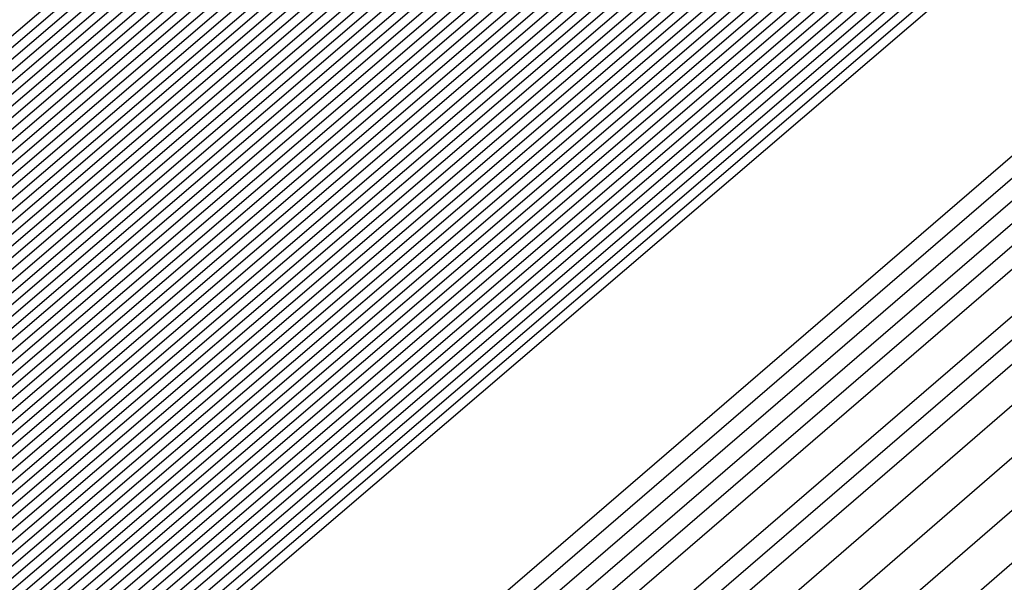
# Model space of a CAD drawing. Extents: x 3249832 to 3255657, y 13789405 to 13793316.
# Tile 1024 of 1056: x 3253213.231 to 3253213.43, y 13791261.223 to 13791261.337. Entities that reach past the tile are written whole.
import ezdxf

# ---------------------------------------------------------------- set-up
doc = ezdxf.new("R2010")
doc.units = 0
doc.header["$LTSCALE"] = 100
doc.header["$MEASUREMENT"] = 0
for name, color, linetype in [('GRATIO_03231_CON', 1, 'CONTINUOUS'), ('GRATIO_0323_ICON', 1, 'CONTINUOUS'), ('TARGETS_EAST', 7, 'CONTINUOUS')]:
    doc.layers.add(name, color=color, linetype=linetype)

# ---------------------------------------------------------------- blocks, each defined once
blk = doc.blocks.new('Gratio_032316_contours')
at = {"layer": 'GRATIO_03231_CON', "color": 5, "linetype": 'Continuous', "flags": 128}
for points in [[(3253294.02117, 13791331.04278), (3253275.51252, 13791314.84857), (3253259.74641, 13791301.11971), (3253250.90118, 13791293.4869), (3253247.60749, 13791290.71421), (3253247.10911, 13791290.34906), (3253246.71171, 13791290.01217), (3253243.96878, 13791287.61762), (3253236.49572, 13791281.15281), (3253223.09361, 13791269.61112), (3253207.30623, 13791256.00981), (3253193.86302, 13791244.37213), (3253186.31196, 13791237.71784), (3253183.47503, 13791235.05279)], [(3253293.83167, 13791330.88045), (3253275.39736, 13791314.75135), (3253259.6945, 13791301.07777), (3253250.88464, 13791293.47583), (3253247.60402, 13791290.71447), (3253247.10757, 13791290.35085), (3253246.69656, 13791290.00204), (3253243.85762, 13791287.52479), (3253236.12374, 13791280.8358), (3253222.25472, 13791268.89288), (3253205.91767, 13791254.81834), (3253192.00653, 13791242.77561), (3253184.19264, 13791235.88971), (3253181.25697, 13791233.1319)], [(3253293.64218, 13791330.71812), (3253275.28219, 13791314.65413), (3253259.64258, 13791301.03582), (3253250.8681, 13791293.46475), (3253247.60055, 13791290.71473), (3253247.10604, 13791290.35265), (3253246.68141, 13791289.99191), (3253243.74646, 13791287.43197), (3253235.75176, 13791280.51879), (3253221.41583, 13791268.17464), (3253204.52912, 13791253.62687), (3253190.15004, 13791241.1791), (3253182.07332, 13791234.06158)], [(3253293.45268, 13791330.55578), (3253275.16702, 13791314.55691), (3253259.59067, 13791300.99388), (3253250.85155, 13791293.45368), (3253247.59708, 13791290.71499), (3253247.10451, 13791290.35445), (3253246.66626, 13791289.98178), (3253243.6353, 13791287.33914), (3253235.37978, 13791280.20179), (3253220.57694, 13791267.4564), (3253203.14057, 13791252.4354), (3253188.29355, 13791239.58258), (3253179.954, 13791232.23346)], [(3253308.44452, 13791343.76579), (3253293.07368, 13791330.23112), (3253274.93669, 13791314.36246), (3253259.48684, 13791300.90999), (3253250.81847, 13791293.43152), (3253247.59013, 13791290.71551), (3253247.10144, 13791290.35804), (3253246.63595, 13791289.96152), (3253243.41298, 13791287.15349), (3253234.63582, 13791279.56777), (3253218.89917, 13791266.01993), (3253200.36346, 13791250.05246), (3253184.58057, 13791236.38955), (3253175.71733, 13791228.58423), (3253172.40047, 13791225.5046), (3253171.87167, 13791224.84758), (3253171.83099, 13791224.68776), (3253171.81192, 13791224.61054), (3253171.80631, 13791224.57903), (3253171.80709, 13791224.56196), (3253171.81141, 13791224.55077), (3253171.8175, 13791224.5425)], [(3253308.192, 13791343.54795), (3253292.88418, 13791330.06879), (3253274.82152, 13791314.26524), (3253259.43492, 13791300.86805), (3253250.80192, 13791293.42045), (3253247.58666, 13791290.71576), (3253247.09991, 13791290.35984), (3253246.63023, 13791289.95949), (3253243.37731, 13791287.12548), (3253234.5186, 13791279.46953), (3253219.10173, 13791266.20888), (3253203.65505, 13791252.98282), (3253196.57706, 13791247.03615)], [(3253307.93948, 13791343.33011), (3253292.69468, 13791329.90645), (3253274.70635, 13791314.16802), (3253259.38301, 13791300.82611), (3253250.78538, 13791293.40937), (3253247.58319, 13791290.71602), (3253247.09838, 13791290.36164), (3253246.63006, 13791289.96223), (3253243.38596, 13791287.13554), (3253234.55099, 13791279.49977), (3253219.17525, 13791266.27429), (3253203.76972, 13791253.08339), (3253196.71057, 13791247.15255)], [(3253307.68696, 13791343.11228), (3253292.50518, 13791329.74412), (3253274.59119, 13791314.0708), (3253259.33109, 13791300.78416), (3253250.76884, 13791293.3983), (3253247.57972, 13791290.71628), (3253247.09685, 13791290.36343), (3253246.62988, 13791289.96496), (3253243.39462, 13791287.1456), (3253234.58339, 13791279.53), (3253219.24877, 13791266.33971), (3253203.88439, 13791253.18397), (3253196.84408, 13791247.26894)], [(3253307.18192, 13791342.67661), (3253292.12619, 13791329.41946), (3253274.36086, 13791313.87636), (3253259.22726, 13791300.70028), (3253250.73575, 13791293.37615), (3253247.57277, 13791290.7168), (3253247.09378, 13791290.36703), (3253246.62953, 13791289.97042), (3253243.41193, 13791287.16573), (3253234.64818, 13791279.59048), (3253219.39582, 13791266.47055), (3253204.11372, 13791253.38512), (3253197.11109, 13791247.50173)], [(3253306.9294, 13791342.45877), (3253291.93669, 13791329.25712), (3253274.24569, 13791313.77914), (3253259.17535, 13791300.65833), (3253250.71921, 13791293.36507), (3253247.5693, 13791290.71706), (3253247.09225, 13791290.36882), (3253246.62935, 13791289.97315), (3253243.42058, 13791287.17579), (3253234.68057, 13791279.62072), (3253219.46933, 13791266.53596), (3253204.22838, 13791253.4857), (3253197.2446, 13791247.61813)], [(3253306.67688, 13791342.24094), (3253291.74719, 13791329.09479), (3253274.13052, 13791313.68192), (3253259.12343, 13791300.61639), (3253250.70267, 13791293.354), (3253247.56583, 13791290.71731), (3253247.09072, 13791290.37062), (3253246.62918, 13791289.97588), (3253243.42924, 13791287.18585), (3253234.71297, 13791279.65096), (3253219.54285, 13791266.60138), (3253204.34305, 13791253.58627), (3253197.37811, 13791247.73453)], [(3253306.42436, 13791342.0231), (3253291.55769, 13791328.93246), (3253274.01535, 13791313.58469), (3253259.07151, 13791300.57445), (3253250.68613, 13791293.34292), (3253247.56236, 13791290.71757), (3253247.08919, 13791290.37242), (3253246.629, 13791289.97862), (3253243.43789, 13791287.19591), (3253234.74536, 13791279.68119), (3253219.61637, 13791266.6668), (3253204.45771, 13791253.68685), (3253197.51162, 13791247.85092)], [(3253305.91932, 13791341.58743), (3253291.17869, 13791328.60779), (3253273.78502, 13791313.39025), (3253258.96768, 13791300.49056), (3253250.65304, 13791293.32077), (3253247.55541, 13791290.71809), (3253247.08612, 13791290.37601), (3253246.62865, 13791289.98408), (3253243.4552, 13791287.21604), (3253234.81015, 13791279.74167), (3253219.76341, 13791266.79763), (3253204.68704, 13791253.888), (3253197.77863, 13791248.08372)], [(3253305.6668, 13791341.36959), (3253290.98919, 13791328.44546), (3253273.66985, 13791313.29303), (3253258.91577, 13791300.44861), (3253250.6365, 13791293.30969), (3253247.55194, 13791290.71835), (3253247.08459, 13791290.37781), (3253246.62848, 13791289.98681), (3253243.46386, 13791287.2261), (3253234.84255, 13791279.77191), (3253219.83693, 13791266.86305), (3253204.80171, 13791253.98858), (3253197.91214, 13791248.20012)], [(3253305.41428, 13791341.15176), (3253290.79969, 13791328.28313), (3253273.55469, 13791313.19581), (3253258.86385, 13791300.40667), (3253250.61995, 13791293.29862), (3253247.54847, 13791290.71861), (3253247.08306, 13791290.3796), (3253246.6283, 13791289.98954), (3253243.47251, 13791287.23616), (3253234.87494, 13791279.80214), (3253219.91045, 13791266.92847), (3253204.91637, 13791254.08915), (3253198.04565, 13791248.31651)], [(3253305.16176, 13791340.93392), (3253290.6102, 13791328.1208), (3253273.43952, 13791313.09859), (3253258.81194, 13791300.36473), (3253250.60341, 13791293.28754), (3253247.545, 13791290.71886), (3253247.08152, 13791290.3814), (3253246.62812, 13791289.99227), (3253243.48117, 13791287.24622), (3253234.90734, 13791279.83238), (3253219.98397, 13791266.99388), (3253205.03104, 13791254.18973), (3253198.17916, 13791248.43291)], [(3253304.65672, 13791340.49825), (3253290.2312, 13791327.79613), (3253273.20919, 13791312.90414), (3253258.70811, 13791300.28084), (3253250.57033, 13791293.26539), (3253247.53805, 13791290.71938), (3253247.07846, 13791290.385), (3253246.62777, 13791289.99774), (3253243.49848, 13791287.26634), (3253234.97213, 13791279.89286), (3253220.13101, 13791267.12472), (3253205.26037, 13791254.39088), (3253198.44617, 13791248.6657)], [(3253304.4042, 13791340.28041), (3253290.0417, 13791327.6338), (3253273.09402, 13791312.80692), (3253258.65619, 13791300.2389), (3253250.55378, 13791293.25432), (3253247.53458, 13791290.71964), (3253247.07693, 13791290.38679), (3253246.6276, 13791290.00047), (3253243.50713, 13791287.2764), (3253235.00453, 13791279.9231), (3253220.20453, 13791267.19013), (3253205.37503, 13791254.49146), (3253198.57968, 13791248.7821)], [(3253304.15168, 13791340.06258), (3253289.8522, 13791327.47147), (3253272.97886, 13791312.7097), (3253258.60428, 13791300.19695), (3253250.53724, 13791293.24324), (3253247.53111, 13791290.7199), (3253247.07539, 13791290.38859), (3253246.62742, 13791290.0032), (3253243.51579, 13791287.28647), (3253235.03692, 13791279.95333), (3253220.27805, 13791267.25555), (3253205.4897, 13791254.59203), (3253198.71319, 13791248.8985)], [(3253303.89916, 13791339.84474), (3253289.6627, 13791327.30914), (3253272.86369, 13791312.61248), (3253258.55236, 13791300.15501), (3253250.5207, 13791293.23216), (3253247.52764, 13791290.72015), (3253247.07386, 13791290.39039), (3253246.62724, 13791290.00593), (3253243.52444, 13791287.29653), (3253235.06932, 13791279.98357), (3253220.35157, 13791267.32097), (3253205.60436, 13791254.69261), (3253198.8467, 13791249.01489)], [(3253303.39412, 13791339.40907), (3253289.2837, 13791326.98447), (3253272.63335, 13791312.41804), (3253258.44853, 13791300.07112), (3253250.48761, 13791293.21001), (3253247.52069, 13791290.72067), (3253247.0708, 13791290.39398), (3253246.62689, 13791290.0114), (3253243.54175, 13791287.31665), (3253235.13411, 13791280.04405), (3253220.49861, 13791267.4518), (3253205.83369, 13791254.89376), (3253199.11371, 13791249.24769)], [(3253303.1416, 13791339.19123), (3253289.09421, 13791326.82214), (3253272.51819, 13791312.32081), (3253258.39661, 13791300.02918), (3253250.47107, 13791293.19894), (3253247.51722, 13791290.72093), (3253247.06927, 13791290.39578), (3253246.62672, 13791290.01413), (3253243.55041, 13791287.32671), (3253235.1665, 13791280.07429), (3253220.57213, 13791267.51722), (3253205.94836, 13791254.99434), (3253199.24722, 13791249.36409)], [(3253302.88908, 13791338.9734), (3253288.90471, 13791326.65981), (3253272.40302, 13791312.22359), (3253258.3447, 13791299.98724), (3253250.45453, 13791293.18786), (3253247.51375, 13791290.72119), (3253247.06773, 13791290.39757), (3253246.62654, 13791290.01686), (3253243.55907, 13791287.33677), (3253235.1989, 13791280.10452), (3253220.64565, 13791267.58263), (3253206.06302, 13791255.09491), (3253199.38073, 13791249.48048)], [(3253302.63656, 13791338.75556), (3253288.71521, 13791326.49747), (3253272.28786, 13791312.12637), (3253258.29278, 13791299.94529), (3253250.43798, 13791293.17679), (3253247.51028, 13791290.72145), (3253247.0662, 13791290.39937), (3253246.62637, 13791290.01959), (3253243.56772, 13791287.34683), (3253235.23129, 13791280.13476), (3253220.71917, 13791267.64805), (3253206.17769, 13791255.19549), (3253199.51423, 13791249.59688)], [(3253302.13153, 13791338.31989), (3253288.33621, 13791326.17281), (3253272.05752, 13791311.93193), (3253258.18895, 13791299.8614), (3253250.4049, 13791293.15464), (3253247.50334, 13791290.72196), (3253247.06314, 13791290.40297), (3253246.62601, 13791290.02505), (3253243.58503, 13791287.36696), (3253235.29608, 13791280.19524), (3253220.86621, 13791267.77889), (3253206.40702, 13791255.39664), (3253199.78125, 13791249.82967)], [(3253301.879, 13791338.10206), (3253288.14671, 13791326.01048), (3253271.94236, 13791311.83471), (3253258.13704, 13791299.81946), (3253250.38836, 13791293.14356), (3253247.49986, 13791290.72222), (3253247.0616, 13791290.40476), (3253246.62584, 13791290.02779), (3253243.59369, 13791287.37702), (3253235.32848, 13791280.22547), (3253220.93973, 13791267.8443), (3253206.52168, 13791255.49722), (3253199.91476, 13791249.94607)], [(3253301.62648, 13791337.88422), (3253287.95721, 13791325.84815), (3253271.82719, 13791311.73748), (3253258.08512, 13791299.77752), (3253250.37181, 13791293.13248), (3253247.49639, 13791290.72248), (3253247.06007, 13791290.40656), (3253246.62566, 13791290.03052), (3253243.60234, 13791287.38708), (3253235.36087, 13791280.25571), (3253221.01325, 13791267.90972), (3253206.63635, 13791255.59779), (3253200.04827, 13791250.06247)], [(3253301.37397, 13791337.66638), (3253287.76771, 13791325.68581), (3253271.71202, 13791311.64027), (3253258.03321, 13791299.73557), (3253250.35527, 13791293.12141), (3253247.49292, 13791290.72274), (3253247.05854, 13791290.40836), (3253246.62549, 13791290.03325), (3253243.611, 13791287.39714), (3253235.39327, 13791280.28595), (3253221.08677, 13791267.97514), (3253206.75101, 13791255.69837), (3253200.18178, 13791250.17887)], [(3253300.86893, 13791337.23071), (3253287.38872, 13791325.36115), (3253271.48169, 13791311.44582), (3253257.92938, 13791299.65169), (3253250.32219, 13791293.09926), (3253247.48598, 13791290.72325), (3253247.05547, 13791290.41195), (3253246.62514, 13791290.03871), (3253243.62831, 13791287.41727), (3253235.45806, 13791280.34643), (3253221.23381, 13791268.10597), (3253206.98034, 13791255.89952), (3253200.44879, 13791250.41166)], [(3253300.61641, 13791337.01288), (3253287.19922, 13791325.19882), (3253271.36652, 13791311.3486), (3253257.87746, 13791299.60974), (3253250.30564, 13791293.08818), (3253247.4825, 13791290.72351), (3253247.05394, 13791290.41375), (3253246.62496, 13791290.04144), (3253243.63696, 13791287.42733), (3253235.49045, 13791280.37666), (3253221.30733, 13791268.17139), (3253207.09501, 13791256.0001), (3253200.5823, 13791250.52806)], [(3253300.36389, 13791336.79504), (3253287.00972, 13791325.03648), (3253271.25136, 13791311.25138), (3253257.82555, 13791299.5678), (3253250.2891, 13791293.07711), (3253247.47903, 13791290.72377), (3253247.05241, 13791290.41554), (3253246.62478, 13791290.04418), (3253243.64562, 13791287.43739), (3253235.52285, 13791280.4069), (3253221.38085, 13791268.2368), (3253207.20967, 13791256.10068), (3253200.71581, 13791250.64445)], [(3253300.11137, 13791336.57721), (3253286.82022, 13791324.87415), (3253271.13619, 13791311.15416), (3253257.77363, 13791299.52586), (3253250.27256, 13791293.06603), (3253247.47556, 13791290.72403), (3253247.05088, 13791290.41734), (3253246.62461, 13791290.04691), (3253243.65427, 13791287.44745), (3253235.55525, 13791280.43714), (3253221.45437, 13791268.30222), (3253207.32434, 13791256.20125), (3253200.84931, 13791250.76085)], [(3253299.60633, 13791336.14153), (3253286.44122, 13791324.54949), (3253270.90586, 13791310.95971), (3253257.6698, 13791299.44197), (3253250.23947, 13791293.04388), (3253247.46862, 13791290.72454), (3253247.04781, 13791290.42093), (3253246.62426, 13791290.05237), (3253243.67158, 13791287.46757), (3253235.62004, 13791280.49761), (3253221.60141, 13791268.43306), (3253207.55367, 13791256.4024), (3253201.11633, 13791250.99364)], [(3253299.35381, 13791335.9237), (3253286.25172, 13791324.38716), (3253270.79069, 13791310.86249), (3253257.61789, 13791299.40003), (3253250.22293, 13791293.0328), (3253247.46514, 13791290.7248), (3253247.04628, 13791290.42273), (3253246.62408, 13791290.0551), (3253243.68024, 13791287.47763), (3253235.65243, 13791280.52785), (3253221.67493, 13791268.49847), (3253207.66834, 13791256.50298), (3253201.24984, 13791251.11004)], [(3253299.10129, 13791335.70586), (3253286.06223, 13791324.22482), (3253270.67552, 13791310.76527), (3253257.56597, 13791299.35808), (3253250.20639, 13791293.02173), (3253247.46167, 13791290.72506), (3253247.04475, 13791290.42453), (3253246.62391, 13791290.05783), (3253243.68889, 13791287.4877), (3253235.68483, 13791280.55809), (3253221.74845, 13791268.56389), (3253207.783, 13791256.60355), (3253201.38335, 13791251.22644)], [(3253298.84877, 13791335.48803), (3253285.87273, 13791324.06249), (3253270.56035, 13791310.66805), (3253257.51405, 13791299.31614), (3253250.18984, 13791293.01065), (3253247.4582, 13791290.72532), (3253247.04322, 13791290.42633), (3253246.62373, 13791290.06056), (3253243.69755, 13791287.49776), (3253235.71722, 13791280.58833), (3253221.82197, 13791268.62931), (3253207.89767, 13791256.70413), (3253201.51686, 13791251.34284)], [(3253298.34373, 13791335.05235), (3253285.49373, 13791323.73782), (3253270.33006, 13791310.47357), (3253257.41034, 13791299.23211), (3253250.15702, 13791292.9882), (3253247.45165, 13791290.72536), (3253247.04061, 13791290.42937), (3253246.62378, 13791290.06555), (3253243.71512, 13791287.51757), (3253235.78213, 13791280.64867), (3253221.96904, 13791268.7601), (3253208.127, 13791256.90528), (3253201.78387, 13791251.57563)], [(3253298.09121, 13791334.83452), (3253285.30424, 13791323.57548), (3253270.21493, 13791310.37629), (3253257.35856, 13791299.19), (3253250.14077, 13791292.97675), (3253247.44864, 13791290.72505), (3253247.03961, 13791290.4305), (3253246.62406, 13791290.06771), (3253243.72406, 13791287.52727), (3253235.81466, 13791280.67874), (3253222.0426, 13791268.82547), (3253208.24167, 13791257.00585), (3253201.91738, 13791251.69203)], [(3253297.83869, 13791334.61668), (3253285.11475, 13791323.41314), (3253270.09981, 13791310.27902), (3253257.30679, 13791299.14788), (3253250.12455, 13791292.96527), (3253247.44567, 13791290.72468), (3253247.03867, 13791290.43158), (3253246.62439, 13791290.06982), (3253243.73305, 13791287.53693), (3253235.8472, 13791280.70879), (3253222.11616, 13791268.89083), (3253208.35634, 13791257.10642), (3253202.05089, 13791251.80842)], [(3253222.18973, 13791268.9562), (3253208.47101, 13791257.20698), (3253202.18439, 13791251.92482), (3253202.18439, 13791251.92482), (3253208.30778, 13791257.39414), (3253221.8874, 13791269.30278)], [(3253222.33685, 13791269.08692), (3253208.70035, 13791257.40813), (3253202.45141, 13791252.15761), (3253202.45141, 13791252.15761), (3253208.5381, 13791257.59416), (3253222.03635, 13791269.43142)], [(3253222.41042, 13791269.15229), (3253208.81502, 13791257.50869), (3253202.58492, 13791252.27401), (3253202.58492, 13791252.27401), (3253208.65326, 13791257.69417), (3253222.11082, 13791269.49575)], [(3253222.48398, 13791269.21765), (3253208.92969, 13791257.60926), (3253202.71843, 13791252.39041), (3253202.71843, 13791252.39041), (3253208.76842, 13791257.79418), (3253222.18529, 13791269.56007)], [(3253222.55754, 13791269.28301), (3253209.04436, 13791257.70983), (3253202.85194, 13791252.50681), (3253202.85193, 13791252.50681), (3253208.88358, 13791257.89419), (3253222.25977, 13791269.62439)], [(3253222.70467, 13791269.41374), (3253209.2737, 13791257.91097), (3253203.11895, 13791252.7396), (3253203.11895, 13791252.7396), (3253209.1139, 13791258.0942), (3253222.40871, 13791269.75304)], [(3253222.77823, 13791269.4791), (3253209.38837, 13791258.01154), (3253203.25246, 13791252.856), (3253203.25246, 13791252.856), (3253209.22906, 13791258.19421), (3253222.48319, 13791269.81736)], [(3253222.8518, 13791269.54447), (3253209.50304, 13791258.11211), (3253203.38597, 13791252.97239), (3253203.38597, 13791252.97239), (3253209.34422, 13791258.29422), (3253222.55766, 13791269.88168)], [(3253222.92536, 13791269.60983), (3253209.61771, 13791258.21268), (3253203.51947, 13791253.08879), (3253203.51947, 13791253.08879), (3253209.45938, 13791258.39423), (3253222.63214, 13791269.946)], [(3253294.55593, 13791331.78482), (3253282.65133, 13791321.30274), (3253268.6032, 13791309.01445), (3253256.6338, 13791298.60027), (3253249.91373, 13791292.81609), (3253247.40711, 13791290.71997), (3253247.02638, 13791290.44557), (3253246.62867, 13791290.09727), (3253243.8498, 13791287.66252), (3253236.27025, 13791281.09954), (3253223.07249, 13791269.74056), (3253209.84706, 13791258.41382), (3253203.78649, 13791253.32159), (3253203.78649, 13791253.32159), (3253209.68971, 13791258.59423), (3253222.78114, 13791270.07458), (3253235.89161, 13791281.53353), (3253243.79641, 13791288.43297), (3253249.04881, 13791292.99861), (3253256.14655, 13791299.14707), (3253268.13516, 13791309.52901), (3253282.25127, 13791321.73092), (3253294.2793, 13791332.07331)], [(3253294.30341, 13791331.56698), (3253282.46184, 13791321.1404), (3253268.48808, 13791308.91717), (3253256.58203, 13791298.55815), (3253249.89752, 13791292.80461), (3253247.40414, 13791290.71961), (3253247.02543, 13791290.44664), (3253246.629, 13791290.09938), (3253243.85878, 13791287.67218), (3253236.30279, 13791281.1296), (3253223.14605, 13791269.80592), (3253209.96173, 13791258.51439), (3253203.92, 13791253.43798), (3253203.92, 13791253.43798), (3253209.80487, 13791258.69424), (3253222.85565, 13791270.13885), (3253235.92547, 13791281.56208), (3253243.80512, 13791288.43921), (3253249.03601, 13791292.98573), (3253256.09723, 13791299.1022), (3253268.02248, 13791309.42905), (3253282.06389, 13791321.56632), (3253294.02824, 13791331.85395)], [(3253294.05089, 13791331.34915), (3253282.27235, 13791320.97806), (3253268.37296, 13791308.8199), (3253256.53026, 13791298.51602), (3253249.8813, 13791292.79314), (3253247.40117, 13791290.71925), (3253247.02448, 13791290.44772), (3253246.62933, 13791290.10149), (3253243.86776, 13791287.68184), (3253236.33533, 13791281.15966), (3253223.21961, 13791269.87129), (3253210.0764, 13791258.61496), (3253204.05351, 13791253.55438), (3253204.05351, 13791253.55438), (3253209.92004, 13791258.79424), (3253222.93017, 13791270.20313), (3253235.95934, 13791281.59062), (3253243.81382, 13791288.44544), (3253249.02321, 13791292.97286), (3253256.04791, 13791299.05733), (3253267.90979, 13791309.32909), (3253281.87651, 13791321.40172), (3253293.77719, 13791331.63458)], [(3253293.79837, 13791331.13131), (3253282.08285, 13791320.81572), (3253268.25784, 13791308.72262), (3253256.47849, 13791298.4739), (3253249.86508, 13791292.78166), (3253247.39821, 13791290.71889), (3253247.02354, 13791290.4488), (3253246.62966, 13791290.1036), (3253243.87675, 13791287.6915), (3253236.36787, 13791281.18972), (3253223.29318, 13791269.93665), (3253210.19107, 13791258.71553), (3253204.18702, 13791253.67078), (3253204.18701, 13791253.67078), (3253210.0352, 13791258.89424), (3253223.00468, 13791270.26741), (3253235.9932, 13791281.61917), (3253243.82253, 13791288.45167), (3253249.01041, 13791292.95999), (3253255.9986, 13791299.01245), (3253267.79711, 13791309.22914), (3253281.68913, 13791321.23712), (3253293.52613, 13791331.41522)], [(3253281.70387, 13791320.49104), (3253268.02759, 13791308.52807), (3253256.37495, 13791298.38965), (3253249.83265, 13791292.75871), (3253247.39227, 13791290.71816), (3253247.02165, 13791290.45095), (3253246.63032, 13791290.10782), (3253243.89471, 13791287.71083), (3253236.43295, 13791281.24983), (3253223.4403, 13791270.06738), (3253210.42041, 13791258.91666), (3253204.45403, 13791253.90357), (3253204.45403, 13791253.90357), (3253210.2655, 13791259.09429), (3253223.15342, 13791270.39627), (3253236.05998, 13791281.67732), (3253243.49467, 13791288.16911), (3253246.23629, 13791290.55891), (3253246.63094, 13791290.89792), (3253246.97688, 13791291.19282), (3253249.38096, 13791293.27243), (3253255.90221, 13791298.92109), (3253267.57241, 13791309.02875), (3253281.31446, 13791320.90786)], [(3253281.51437, 13791320.3287), (3253267.91246, 13791308.4308), (3253256.32319, 13791298.34753), (3253249.81643, 13791292.74723), (3253247.38931, 13791290.7178), (3253247.0207, 13791290.45203), (3253246.63065, 13791290.10993), (3253243.90369, 13791287.72049), (3253236.4655, 13791281.27989), (3253223.51387, 13791270.13274), (3253210.53508, 13791259.01723), (3253204.58754, 13791254.01997), (3253204.58754, 13791254.01997), (3253210.38066, 13791259.1943), (3253223.22789, 13791270.4606), (3253236.0937, 13791281.70603), (3253243.50493, 13791288.17732), (3253246.23793, 13791290.55953), (3253246.63143, 13791290.89735), (3253246.97568, 13791291.19044), (3253249.36691, 13791293.25849), (3253255.85289, 13791298.87622), (3253267.45972, 13791308.92879), (3253281.12708, 13791320.74326)], [(3253281.32488, 13791320.16636), (3253267.79734, 13791308.33352), (3253256.27142, 13791298.30541), (3253249.80022, 13791292.73576), (3253247.38634, 13791290.71744), (3253247.01976, 13791290.4531), (3253246.63098, 13791290.11204), (3253243.91267, 13791287.73015), (3253236.49804, 13791281.30995), (3253223.58743, 13791270.1981), (3253210.64975, 13791259.1178), (3253204.72105, 13791254.13636), (3253204.72105, 13791254.13637), (3253210.49582, 13791259.2943), (3253223.30236, 13791270.52492), (3253236.12742, 13791281.73474), (3253243.51518, 13791288.18552), (3253246.23956, 13791290.56015), (3253246.63193, 13791290.89678), (3253246.97448, 13791291.18805), (3253249.35287, 13791293.24455), (3253255.80356, 13791298.83135), (3253267.34704, 13791308.82884), (3253280.9397, 13791320.57865)], [(3253281.13539, 13791320.00402), (3253267.68222, 13791308.23625), (3253256.21965, 13791298.26328), (3253249.784, 13791292.72428), (3253247.38337, 13791290.71708), (3253247.01881, 13791290.45418), (3253246.63131, 13791290.11416), (3253243.92165, 13791287.73981), (3253236.53058, 13791281.34001), (3253223.66099, 13791270.26347), (3253210.76442, 13791259.21837), (3253204.85455, 13791254.25276), (3253204.85455, 13791254.25276), (3253210.61098, 13791259.39431), (3253223.37683, 13791270.58925), (3253236.16114, 13791281.76345), (3253243.52543, 13791288.19373), (3253246.2412, 13791290.56077), (3253246.63242, 13791290.89621), (3253246.97329, 13791291.18567), (3253249.33882, 13791293.23061), (3253255.75424, 13791298.78648), (3253267.23435, 13791308.72888), (3253280.75231, 13791320.41405)], [(3253267.45197, 13791308.0417), (3253256.11611, 13791298.17904), (3253249.75157, 13791292.70133), (3253247.37744, 13791290.71635), (3253247.01692, 13791290.45633), (3253246.63197, 13791290.11838), (3253243.93961, 13791287.75913), (3253236.59567, 13791281.40012), (3253223.80812, 13791270.3942), (3253210.99376, 13791259.41951), (3253205.12157, 13791254.48556), (3253205.12157, 13791254.48556), (3253210.84129, 13791259.59433), (3253223.52577, 13791270.7179), (3253236.22858, 13791281.82086), (3253243.54593, 13791288.21014), (3253246.24446, 13791290.562), (3253246.6334, 13791290.89508), (3253246.97089, 13791291.1809), (3253249.31072, 13791293.20273), (3253255.65559, 13791298.69674), (3253267.00898, 13791308.52897)]]:
    blk.add_lwpolyline(points, dxfattribs=at)
at = {"layer": 'GRATIO_03231_CON', "color": 1, "linetype": 'Continuous', "flags": 128}
for points in [[(3253305.67252, 13791341.15943), (3253291.44112, 13791328.73289), (3253274.09304, 13791313.59512), (3253259.13586, 13791300.57928), (3253250.7226, 13791293.32407), (3253247.58798, 13791290.69058), (3253247.11217, 13791290.34546), (3253246.74202, 13791290.03243), (3253244.1911, 13791287.80327), (3253237.23968, 13791281.78682), (3253224.77139, 13791271.04759), (3253210.08333, 13791258.39275), (3253197.57601, 13791247.56516)], [(3253301.48161, 13791337.48281), (3253288.76214, 13791326.38505), (3253272.61894, 13791312.30302), (3253258.50087, 13791300.02092), (3253250.53561, 13791293.15728), (3253247.56601, 13791290.66808), (3253247.1137, 13791290.34367), (3253246.75717, 13791290.04256), (3253244.30226, 13791287.8961), (3253237.61166, 13791282.10383), (3253225.61027, 13791271.76582), (3253211.47189, 13791259.58422), (3253199.4325, 13791249.16167)], [(3253297.2907, 13791333.80618), (3253286.08317, 13791324.03722), (3253271.14483, 13791311.01092), (3253257.86588, 13791299.46255), (3253250.34863, 13791292.99048), (3253247.54404, 13791290.64559), (3253247.11524, 13791290.34187), (3253246.77232, 13791290.05269), (3253244.41342, 13791287.98892), (3253237.98364, 13791282.42084), (3253226.44916, 13791272.48406), (3253212.86044, 13791260.77569), (3253201.28899, 13791250.75819)], [(3253283.4042, 13791321.68939), (3253269.67074, 13791309.71882), (3253257.23089, 13791298.90419), (3253250.16164, 13791292.82369), (3253247.52207, 13791290.6231), (3253247.11677, 13791290.34007), (3253246.78748, 13791290.06281), (3253244.52458, 13791288.08175), (3253238.35562, 13791282.73785), (3253227.28805, 13791273.2023), (3253214.24899, 13791261.96716), (3253203.14548, 13791252.3547), (3253196.90856, 13791246.85849)], [(3253284.71798, 13791322.7763), (3253278.04625, 13791316.99372), (3253266.72253, 13791307.13463), (3253255.9609, 13791297.78746), (3253249.78767, 13791292.4901), (3253247.47813, 13791290.57812), (3253247.11983, 13791290.33648), (3253246.81778, 13791290.08307), (3253244.7469, 13791288.2674), (3253239.09958, 13791283.37186), (3253228.96583, 13791274.63877), (3253217.0261, 13791264.3501), (3253206.85846, 13791255.54773), (3253201.14719, 13791250.51475)], [(3253265.24844, 13791305.84253), (3253255.32591, 13791297.2291), (3253249.60069, 13791292.32331), (3253247.45616, 13791290.55562), (3253247.12136, 13791290.33468), (3253246.83293, 13791290.0932), (3253244.85806, 13791288.36023), (3253239.47156, 13791283.68887), (3253229.80472, 13791275.35701), (3253218.41465, 13791265.54157), (3253208.71495, 13791257.14425), (3253203.26651, 13791252.34288), (3253201.21954, 13791250.41992)]]:
    blk.add_lwpolyline(points, dxfattribs=at)
at = {"layer": 'GRATIO_0323_ICON', "color": 7, "linetype": 'Continuous', "flags": 128}
for points in [[(3253293.26318, 13791330.39345), (3253275.05185, 13791314.45969), (3253259.53875, 13791300.95194), (3253250.83501, 13791293.4426), (3253247.59361, 13791290.71525), (3253247.10298, 13791290.35624), (3253246.6511, 13791289.97165), (3253243.52414, 13791287.24631), (3253235.0078, 13791279.88478), (3253219.73806, 13791266.73817), (3253201.75202, 13791251.24392), (3253186.43706, 13791237.98607), (3253177.83468, 13791230.40533)], [(3253307.43444, 13791342.89444), (3253292.31568, 13791329.58179), (3253274.47602, 13791313.97358), (3253259.27918, 13791300.74222), (3253250.7523, 13791293.38722), (3253247.57625, 13791290.71654), (3253247.09531, 13791290.36523), (3253246.62971, 13791289.96769), (3253243.40327, 13791287.15567), (3253234.61578, 13791279.56024), (3253219.3223, 13791266.40513), (3253203.99905, 13791253.28454), (3253196.97759, 13791247.38534)], [(3253306.17184, 13791341.80526), (3253291.36819, 13791328.77013), (3253273.90019, 13791313.48747), (3253259.0196, 13791300.5325), (3253250.66958, 13791293.33184), (3253247.55889, 13791290.71783), (3253247.08765, 13791290.37421), (3253246.62883, 13791289.98135), (3253243.44655, 13791287.20597), (3253234.77776, 13791279.71143), (3253219.68989, 13791266.73221), (3253204.57238, 13791253.78743), (3253197.64512, 13791247.96732)], [(3253304.90924, 13791340.71608), (3253290.4207, 13791327.95847), (3253273.32436, 13791313.00136), (3253258.76002, 13791300.32278), (3253250.58687, 13791293.27647), (3253247.54153, 13791290.71912), (3253247.07999, 13791290.3832), (3253246.62795, 13791289.99501), (3253243.48982, 13791287.25628), (3253234.93973, 13791279.86262), (3253220.05749, 13791267.0593), (3253205.1457, 13791254.2903), (3253198.31267, 13791248.54931)], [(3253303.64664, 13791339.62691), (3253289.4732, 13791327.1468), (3253272.74852, 13791312.51526), (3253258.50045, 13791300.11307), (3253250.50416, 13791293.22109), (3253247.52417, 13791290.72041), (3253247.07233, 13791290.39218), (3253246.62707, 13791290.00866), (3253243.5331, 13791287.30659), (3253235.10171, 13791280.01381), (3253220.42509, 13791267.38638), (3253205.71903, 13791254.79319), (3253198.9802, 13791249.13129)], [(3253302.38404, 13791338.53773), (3253288.52571, 13791326.33514), (3253272.17269, 13791312.02915), (3253258.24087, 13791299.90335), (3253250.42144, 13791293.16571), (3253247.50681, 13791290.7217), (3253247.06467, 13791290.40117), (3253246.62619, 13791290.02232), (3253243.57638, 13791287.3569), (3253235.26369, 13791280.165), (3253220.79269, 13791267.71347), (3253206.29235, 13791255.29606), (3253199.64775, 13791249.71328)], [(3253301.12145, 13791337.44855), (3253287.57822, 13791325.52348), (3253271.59685, 13791311.54304), (3253257.98129, 13791299.69363), (3253250.33873, 13791293.11033), (3253247.48945, 13791290.723), (3253247.05701, 13791290.41015), (3253246.62531, 13791290.03598), (3253243.61965, 13791287.4072), (3253235.42566, 13791280.31619), (3253221.16029, 13791268.04055), (3253206.86568, 13791255.79895), (3253200.31528, 13791250.29526)], [(3253299.85885, 13791336.35937), (3253286.63072, 13791324.71182), (3253271.02102, 13791311.05694), (3253257.72172, 13791299.48391), (3253250.25601, 13791293.05496), (3253247.47209, 13791290.72429), (3253247.04935, 13791290.41914), (3253246.62443, 13791290.04964), (3253243.66293, 13791287.45751), (3253235.58764, 13791280.46738), (3253221.52789, 13791268.36764), (3253207.439, 13791256.30182), (3253200.98282, 13791250.87725)], [(3253298.59625, 13791335.27019), (3253285.68323, 13791323.90016), (3253270.44519, 13791310.57083), (3253257.46214, 13791299.2742), (3253250.1733, 13791292.99958), (3253247.45473, 13791290.72558), (3253247.04168, 13791290.42812), (3253246.62355, 13791290.0633), (3253243.7062, 13791287.50782), (3253235.74962, 13791280.61857), (3253221.89549, 13791268.69472), (3253208.01233, 13791256.80471), (3253201.65036, 13791251.45923)], [(3253222.26329, 13791269.02156), (3253208.58568, 13791257.30755), (3253202.3179, 13791252.04122), (3253202.3179, 13791252.04122), (3253208.42294, 13791257.49415), (3253221.96187, 13791269.36711)], [(3253222.63111, 13791269.34838), (3253209.15903, 13791257.8104), (3253202.98544, 13791252.6232), (3253202.98544, 13791252.6232), (3253208.99874, 13791257.99419), (3253222.33424, 13791269.68871)], [(3253294.80845, 13791332.00265), (3253282.84083, 13791321.46507), (3253268.71833, 13791309.11172), (3253256.68557, 13791298.6424), (3253249.92995, 13791292.82756), (3253247.41007, 13791290.72034), (3253247.02732, 13791290.44449), (3253246.62834, 13791290.09516), (3253243.84082, 13791287.65286), (3253236.2377, 13791281.06949), (3253222.99892, 13791269.67519), (3253209.73238, 13791258.31325), (3253203.65298, 13791253.20519), (3253203.65298, 13791253.20519), (3253209.57454, 13791258.49423), (3253222.70663, 13791270.0103), (3253235.85774, 13791281.50498), (3253243.7877, 13791288.42674), (3253249.0616, 13791293.01148), (3253256.19586, 13791299.19195), (3253268.24784, 13791309.62896), (3253282.43865, 13791321.89552), (3253294.53035, 13791332.29267)], [(3253281.89336, 13791320.65338), (3253268.14271, 13791308.62535), (3253256.42672, 13791298.43178), (3253249.84887, 13791292.77018), (3253247.39524, 13791290.71852), (3253247.02259, 13791290.44987), (3253246.62999, 13791290.10571), (3253243.88573, 13791287.70117), (3253236.40041, 13791281.21978), (3253223.36674, 13791270.00201), (3253210.30574, 13791258.8161), (3253204.32052, 13791253.78717), (3253204.32052, 13791253.78717), (3253210.15034, 13791258.99428), (3253223.07895, 13791270.33195), (3253236.02626, 13791281.64861), (3253243.48442, 13791288.1609), (3253246.23466, 13791290.5583), (3253246.63045, 13791290.89848), (3253246.97808, 13791291.1952), (3253249.39501, 13791293.28637), (3253255.95153, 13791298.96595), (3253267.68509, 13791309.1287), (3253281.50184, 13791321.07246)], [(3253280.94589, 13791319.84168), (3253267.5671, 13791308.13897), (3253256.16788, 13791298.22116), (3253249.76778, 13791292.7128), (3253247.38041, 13791290.71671), (3253247.01787, 13791290.45526), (3253246.63164, 13791290.11627), (3253243.93063, 13791287.74947), (3253236.56312, 13791281.37006), (3253223.73456, 13791270.32883), (3253210.87909, 13791259.31894), (3253204.98806, 13791254.36916), (3253204.98806, 13791254.36916), (3253210.72614, 13791259.49432), (3253223.4513, 13791270.65358), (3253236.19486, 13791281.79216), (3253243.53568, 13791288.20193), (3253246.24283, 13791290.56139), (3253246.63291, 13791290.89565), (3253246.97209, 13791291.18328), (3253249.32477, 13791293.21667), (3253255.70491, 13791298.74161), (3253267.12167, 13791308.62893), (3253280.56493, 13791320.24945)], [(3253288.90889, 13791326.45292), (3253280.72523, 13791319.34155), (3253268.19664, 13791308.42673), (3253256.59589, 13791298.34582), (3253249.97466, 13791292.6569), (3253247.5001, 13791290.60061), (3253247.1183, 13791290.33828), (3253246.80263, 13791290.07294), (3253244.63574, 13791288.17457), (3253238.7276, 13791283.05485), (3253228.12694, 13791273.92054), (3253215.63755, 13791263.15863), (3253205.00197, 13791253.95122), (3253199.02788, 13791248.68662)]]:
    blk.add_lwpolyline(points, dxfattribs=at)

msp = doc.modelspace()

# ---------------------------------------------------------------- block references
at = {"layer": 'TARGETS_EAST'}
msp.add_blockref('Gratio_032316_contours', (0, 0), dxfattribs=at)

doc.saveas('drawing.dxf')
